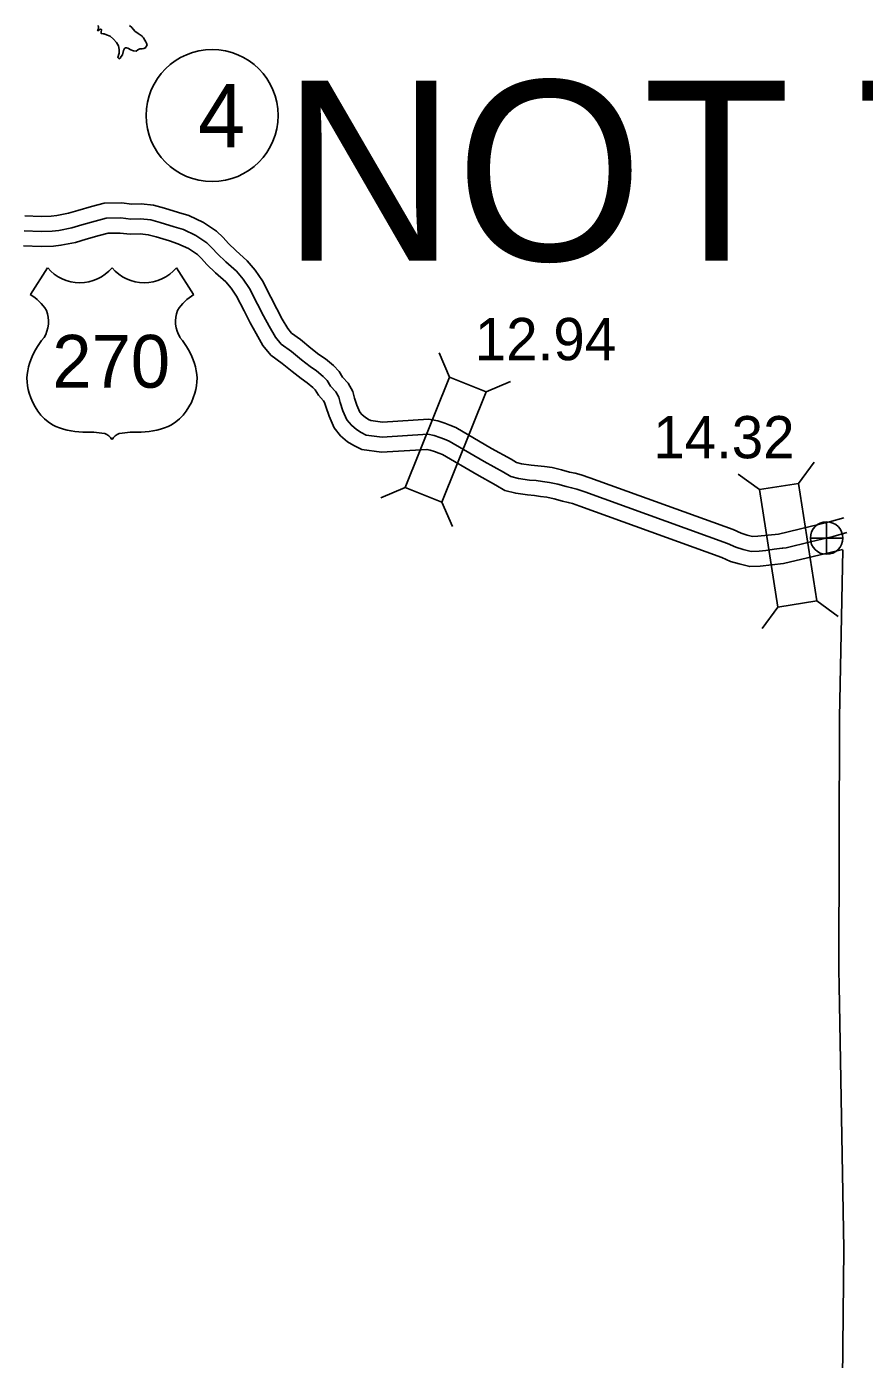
# Model space of a CAD drawing. Extents: x 31699 to 244310, y -8841 to 11474.
# Drawn here: x 93504 to 94063, y -5655 to -4766 of the extents above; entities that cross this region are included whole.
import ezdxf

# ---------------------------------------------------------------- set-up
doc = ezdxf.new("R2010")
doc.units = 0
for name, color, linetype in [('B_Logo', 7, 'Continuous'), ('Level 21', 7, 'Continuous'), ('Level 48', 7, 'Continuous'), ('R_Border Notes', 7, 'Continuous'), ('R_Draft', 7, 'Continuous'), ('R_Logo', 7, 'Continuous'), ('R_XS_EARTHWORK_STAGE1', 7, 'Continuous'), ('S_AREA_CALC', 7, 'Continuous'), ('S_WALL', 7, 'Continuous')]:
    doc.layers.add(name, color=color, linetype=linetype)

msp = doc.modelspace()

# ---------------------------------------------------------------- linework, layer by layer
for p, q in [((93518.15, -4926.82), (93506.61, -4944.67)), ((93603.94, -4926.82), (93615.48, -4944.67))]:
    msp.add_line(p, q)
for centre, radius, start, end in [((93539.64, -4908.74), 28.08, 220.07504, 319.67012), ((93582.45, -4908.74), 28.08, 220.32988, 319.92496), ((93491.53, -4970.57), 29.98, 30.7809, 59.98827), ((93630.56, -4970.57), 29.98, 120.01173, 149.2191), ((93498.13, -4962.67), 20.55, 328.81046, 21.21077), ((93623.96, -4962.67), 20.55, 158.78923, 211.18954), ((93551.87, -5004.79), 47.94, 138.95648, 162.69135), ((93570.22, -5004.79), 47.94, 17.30865, 41.04352), ((93536.04, -5000.86), 31.68, 160.95764, 197.38186), ((93586.05, -5000.86), 31.68, 342.61814, 19.04236), ((93541.2, -5000.77), 36.66, 195.10743, 237.13119), ((93580.89, -5000.77), 36.66, 302.86881, 344.89257), ((93541.88, -4989.23), 47.07, 244.07708, 269.57785), ((93542.97, -5122.51), 86.22, 81.19416, 90.95387), ((93553.75, -5045.2), 8.26, 28.03422, 72.98637), ((93568.34, -5045.2), 8.26, 107.01363, 151.96578), ((93579.12, -5122.51), 86.22, 89.04613, 98.80584), ((93580.21, -4989.23), 47.07, 270.42215, 295.92292)]:
    msp.add_arc(centre, radius, start, end)
at = {"layer": 'B_Logo'}
for points in [[(94010.51, -5113.52), (94008.37, -5113.73), (94007.77, -5113.81), (94002.5, -5114.35), (93996.97, -5115.22), (93992.5, -5115.69), (93987.22, -5115.96), (93981.79, -5114.63), (93976.9, -5113.16), (93971.32, -5110.63), (93876.27, -5076.24), (93870.97, -5074.44), (93867.48, -5073.48), (93863.73, -5072.73), (93858.23, -5071.13), (93852.67, -5069.87), (93848.06, -5069.27), (93843.84, -5068.72), (93839.29, -5068.32), (93832.13, -5067.28), (93826.84, -5066.01), (93822.05, -5063.01), (93809.2, -5055.9), (93785.84, -5042.32), (93782.62, -5041.02), (93779.53, -5039.86), (93775.77, -5038.58), (93771.55, -5037.83), (93741.11, -5039.71), (93730.54, -5038.32), (93727.11, -5036.56), (93723.95, -5034.6), (93720.64, -5031.84), (93717.71, -5028.21), (93715.03, -5022.16), (93713.08, -5016.51), (93712.17, -5012.98), (93710.32, -5009.53), (93706.73, -5005.7), (93704.54, -5002.06), (93701.83, -4999.29), (93697.31, -4995.54), (93693.06, -4992.59), (93687.39, -4988.19), (93680.64, -4982.6), (93673.89, -4977.75), (93669.96, -4972.99), (93665.85, -4965.83), (93662.09, -4958.87), (93657.98, -4950.97), (93652.76, -4940.62), (93648.47, -4934.4), (93644.06, -4929.11), (93636.89, -4922.73), (93631.48, -4917.59), (93627.89, -4913.7), (93624.37, -4910.27), (93617.02, -4905.29), (93608.69, -4901.39), (93602.45, -4899.41), (93593.26, -4896.59), (93586.96, -4894.94), (93580.14, -4894.23), (93573.53, -4894.45), (93566.97, -4893.61), (93557.22, -4893.81), (93549.89, -4895.64), (93540.98, -4898.24), (93534.32, -4900.2), (93525.59, -4901.92), (93521.26, -4902.31), (93513.91, -4902.68), (93502.48, -4902.1)], [(94050.93, -5103.25), (94041.93, -5105.88), (94026.64, -5109.52), (94010.51, -5113.52)]]:
    msp.add_lwpolyline(points, dxfattribs=at)
at = {"layer": 'Level 21'}
for p, q in [((94037.47, -5117.82), (94037.47, -5096.15)), ((94026.64, -5106.99), (94048.31, -5106.99))]:
    msp.add_line(p, q, dxfattribs=at)
msp.add_circle((94037.47, -5106.99), 10.83, dxfattribs=at)
at = {"layer": 'R_Border Notes'}
msp.add_circle((93627.79, -4825.3), 44, dxfattribs=at)
at = {"layer": 'R_Draft'}
msp.add_lwpolyline([(93572.75, -4765.24), (93574.24, -4766.56), (93576.35, -4769.07), (93578.5, -4770.64), (93581.07, -4772.48), (93581.4, -4772.74), (93582.02, -4773.53), (93583.04, -4775.06), (93583.65, -4776.19), (93583.79, -4776.65), (93584.07, -4777.05), (93584.55, -4778.51), (93583.83, -4779.06), (93583.76, -4779.26), (93583.44, -4780.2), (93583.17, -4780.2), (93582.71, -4780.41), (93582.18, -4780.62), (93581.11, -4780.83), (93580.44, -4780.77), (93579.51, -4780.85), (93578.25, -4781.47), (93577.26, -4782.42), (93575.38, -4782.24), (93574.64, -4781.85), (93573.57, -4781.53), (93571.69, -4780.49), (93570.75, -4780.1), (93570.48, -4780.17), (93570.08, -4780.11), (93569.42, -4780.59), (93568.77, -4782), (93568, -4784.88), (93567.22, -4785.9), (93566.56, -4786.97), (93565.9, -4787.45), (93565.5, -4787.26), (93564.89, -4786.6), (93565.92, -4783.64), (93565.75, -4781.24), (93565.39, -4778.91), (93564.09, -4776.65), (93561.99, -4774.34), (93559.82, -4772.43), (93557.47, -4771.46), (93555.93, -4770.81), (93555.19, -4770.76), (93553.79, -4770.58), (93553.71, -4769.78), (93553.78, -4769.78), (93554.15, -4767.97), (93553.21, -4767.71), (93552.29, -4768.53), (93551.42, -4768.67), (93551.94, -4767.59), (93552.06, -4766.39), (93551.91, -4765.26)], dxfattribs=at)
at = {"layer": 'R_Logo'}
for points in [[(94045.73, -5395.13), (94046.03, -5226.72), (94048.3, -5114.81)], [(94252.76, -6642.57), (94227.91, -6642.51), (94049.53, -6641.01), (94050.3, -6464.61), (94049.5, -6285.16), (94049.27, -6108.58), (94049.12, -5932.92), (94047.14, -5755.29), (94048.87, -5580.95), (94045.92, -5405.27), (94045.73, -5395.13)]]:
    msp.add_lwpolyline(points, dxfattribs=at)
at = {"layer": 'R_XS_EARTHWORK_STAGE1'}
for p, q in [((93786, -4999.72), (93779.09, -4983.53)), ((93810.51, -5009.54), (93826.69, -5002.62)), ((94018.79, -5070.67), (94029.18, -5056.46)), ((93992.7, -5074.71), (93978.5, -5064.33)), ((93756.53, -5073.23), (93740.34, -5080.15)), ((93781.03, -5083.05), (93787.95, -5099.24)), ((94004.85, -5152.98), (93994.46, -5167.18)), ((94030.94, -5148.93), (94045.14, -5159.32))]:
    msp.add_line(p, q, dxfattribs=at)
for points in [[(93786, -4999.72), (93756.53, -5073.23), (93781.03, -5083.05), (93810.51, -5009.54)], [(94030.94, -5148.93), (94018.79, -5070.67), (93992.7, -5074.71), (94004.85, -5152.98)]]:
    msp.add_lwpolyline(points, close=True, dxfattribs=at)
at = {"layer": 'S_AREA_CALC'}
for points in [[(94005.42, -5104.3), (93991.72, -5105.71), (93988.17, -5105.9), (93984.42, -5104.98), (93980.42, -5103.77), (93975.09, -5101.36), (93879.58, -5066.8), (93873.9, -5064.87), (93869.79, -5063.74), (93866.11, -5063.01), (93860.74, -5061.45), (93854.43, -5060.02), (93849.35, -5059.35), (93844.92, -5058.78), (93840.46, -5058.38), (93834.01, -5057.45), (93830.76, -5056.67), (93827.14, -5054.39), (93814.13, -5047.2), (93790.24, -5033.3), (93786.24, -5031.7), (93782.91, -5030.45), (93778.27, -5028.86), (93772.12, -5027.78), (93741.46, -5029.67), (93733.56, -5028.63), (93732.03, -5027.85), (93729.81, -5026.47), (93727.81, -5024.8), (93726.33, -5022.96), (93724.34, -5018.5), (93722.67, -5013.62), (93721.55, -5009.31), (93718.51, -5003.65), (93714.75, -4999.64), (93712.52, -4995.91), (93708.62, -4991.92), (93703.36, -4987.57), (93698.98, -4984.53), (93693.65, -4980.39), (93686.75, -4974.68), (93680.78, -4970.39), (93678.21, -4967.28), (93674.59, -4960.97), (93670.92, -4954.18), (93666.88, -4946.41), (93661.38, -4935.51), (93656.44, -4928.34), (93651.26, -4922.14), (93643.66, -4915.37), (93638.61, -4910.57), (93635.06, -4906.72), (93630.71, -4902.49), (93621.98, -4896.57), (93612.34, -4892.06), (93605.43, -4889.86), (93595.99, -4886.97), (93588.75, -4885.07), (93580.49, -4884.21), (93574, -4884.43), (93567.51, -4883.6), (93555.88, -4883.83), (93547.28, -4885.99), (93538.17, -4888.64), (93531.93, -4890.48), (93524.17, -4892.01), (93520.55, -4892.34), (93513.92, -4892.67), (93503.03, -4892.11)], [(94008.78, -5124.06), (93993.27, -5125.66), (93986.27, -5126.02), (93979.16, -5124.28), (93973.38, -5122.54), (93967.55, -5119.9), (93872.96, -5085.67), (93868.04, -5084), (93865.18, -5083.22), (93861.35, -5082.45), (93855.73, -5080.82), (93850.91, -5079.73), (93846.77, -5079.18), (93842.75, -5078.67), (93838.13, -5078.25), (93830.25, -5077.11), (93822.91, -5075.36), (93816.97, -5071.62), (93804.27, -5064.6), (93781.44, -5051.33), (93779, -5050.35), (93776.15, -5049.28), (93773.27, -5048.29), (93770.98, -5047.89), (93740.77, -5049.76), (93727.52, -5048.01), (93722.19, -5045.28), (93718.08, -5042.73), (93713.46, -5038.88), (93709.1, -5033.45), (93705.72, -5025.83), (93703.5, -5019.39), (93702.79, -5016.65), (93702.13, -5015.41), (93698.7, -5011.76), (93696.57, -5008.21), (93695.05, -5006.66), (93691.26, -5003.51), (93687.14, -5000.65), (93681.14, -4996), (93674.52, -4990.52), (93667.01, -4985.12), (93661.71, -4978.71), (93657.12, -4970.7), (93653.25, -4963.56), (93649.07, -4955.53), (93644.14, -4945.73), (93640.5, -4940.45), (93636.86, -4936.09), (93630.12, -4930.09), (93624.36, -4924.61), (93620.72, -4920.67), (93618.03, -4918.05), (93612.07, -4914.01), (93605.04, -4910.73), (93599.47, -4908.95), (93590.53, -4906.21), (93585.16, -4904.81), (93579.79, -4904.25), (93573.05, -4904.48), (93566.43, -4903.62), (93558.55, -4903.78), (93552.51, -4905.3), (93543.78, -4907.83), (93536.71, -4909.92), (93527.01, -4911.83), (93521.96, -4912.29), (93513.91, -4912.69), (93501.93, -4912.08)], [(94048.88, -5093.43), (94039.36, -5096.21), (94005.42, -5104.3)], [(94048.02, -5114.52), (94044.49, -5115.55), (94008.78, -5124.06)]]:
    msp.add_lwpolyline(points, dxfattribs=at)

# ---------------------------------------------------------------- texts
msp.add_text('270', height=35.2).set_placement((93521.24, -5006.76))
at = {"layer": 'Level 48'}
msp.add_text('NOT TO SCALE', height=120, dxfattribs=at).set_placement((93674.39, -4922.03))
at = {"layer": 'R_Border Notes'}
msp.add_text('4', height=42.24, dxfattribs=at).set_placement((93618.34, -4846.42))
at = {"layer": 'S_WALL'}
for s, p in [('12.94', (93802.95, -4988.4)), ('14.32', (93921.88, -5053.81))]:
    msp.add_text(s, height=28.16, dxfattribs=at).set_placement(p)

doc.saveas('drawing.dxf')
